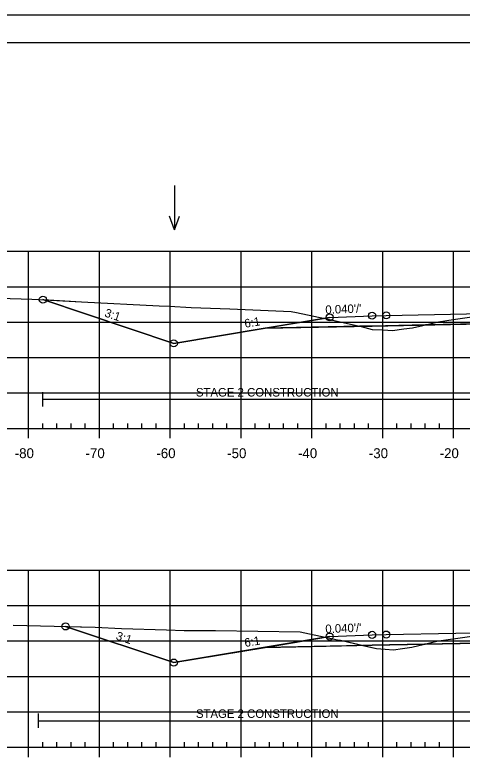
# Model space of a CAD drawing. Extents: x 1365647 to 1367999, y 387113 to 400173.
# Drawn here: x 1365812.2 to 1365875.3, y 396867.5 to 396972.9 of the extents above; entities that cross this region are included whole.
import ezdxf

# ---------------------------------------------------------------- set-up
doc = ezdxf.new("R2010")
doc.units = 0
for name, color, linetype in [('R_Alt Surface', 7, 'Continuous'), ('R_Axis', 7, 'Continuous'), ('R_Axis Annot', 7, 'Continuous'), ('R_Border', 7, 'Continuous'), ('R_Contours', 7, 'Continuous'), ('R_Exist Surface', 7, 'Continuous'), ('R_Fin Surface', 7, 'Continuous'), ('R_Fin Surface Annot', 7, 'Continuous'), ('R_Grid', 7, 'Continuous'), ('R_No Plot', 7, 'Continuous'), ('R_Proposed Const Limits', 7, 'Continuous'), ('R_Water', 7, 'Continuous'), ('R_Water Annot', 7, 'Continuous')]:
    doc.layers.add(name, color=color, linetype=linetype)

msp = doc.modelspace()

# ---------------------------------------------------------------- linework, layer by layer
at = {"layer": 'R_Alt Surface'}
for points in [[(1365847.47, 396928.74), (1365862.59, 396929.04), (1365882.49, 396929.44), (1365882.49, 396930.73), (1365894.09, 396930.96), (1365906.11, 396930.72), (1365906.11, 396929.43), (1365925.59, 396929.04), (1365940.72, 396928.74)], [(1365847.47, 396883.69), (1365862.59, 396883.99), (1365882.49, 396884.39), (1365882.49, 396885.68), (1365894.09, 396885.91), (1365906.09, 396885.67), (1365906.09, 396884.38), (1365925.59, 396883.99), (1365940.72, 396883.69)]]:
    msp.add_lwpolyline(points, dxfattribs=at)
at = {"layer": 'R_Axis'}
for p, q in [((1365816.09, 396914.59), (1365816.09, 396915.29)), ((1365818.09, 396914.59), (1365818.09, 396915.29)), ((1365820.09, 396914.59), (1365820.09, 396915.29)), ((1365822.09, 396914.59), (1365822.09, 396915.29)), ((1365826.09, 396914.59), (1365826.09, 396915.29)), ((1365828.09, 396914.59), (1365828.09, 396915.29)), ((1365830.09, 396914.59), (1365830.09, 396915.29)), ((1365832.09, 396914.59), (1365832.09, 396915.29)), ((1365836.09, 396914.59), (1365836.09, 396915.29)), ((1365838.09, 396914.59), (1365838.09, 396915.29)), ((1365840.09, 396914.59), (1365840.09, 396915.29)), ((1365842.09, 396914.59), (1365842.09, 396915.29)), ((1365846.09, 396914.59), (1365846.09, 396915.29)), ((1365848.09, 396914.59), (1365848.09, 396915.29)), ((1365850.09, 396914.59), (1365850.09, 396915.29)), ((1365852.09, 396914.59), (1365852.09, 396915.29)), ((1365856.09, 396914.59), (1365856.09, 396915.29)), ((1365858.09, 396914.59), (1365858.09, 396915.29)), ((1365860.09, 396914.59), (1365860.09, 396915.29)), ((1365862.09, 396914.59), (1365862.09, 396915.29)), ((1365866.09, 396914.59), (1365866.09, 396915.29)), ((1365868.09, 396914.59), (1365868.09, 396915.29)), ((1365870.09, 396914.59), (1365870.09, 396915.29)), ((1365872.09, 396914.59), (1365872.09, 396915.29)), ((1365749.09, 396914.59), (1366039.09, 396914.59)), ((1365814.09, 396913.19), (1365814.09, 396914.59)), ((1365824.09, 396913.19), (1365824.09, 396914.59)), ((1365834.09, 396913.19), (1365834.09, 396914.59)), ((1365844.09, 396913.19), (1365844.09, 396914.59)), ((1365854.09, 396913.19), (1365854.09, 396914.59)), ((1365864.09, 396913.19), (1365864.09, 396914.59)), ((1365874.09, 396913.19), (1365874.09, 396914.59)), ((1365816.09, 396869.59), (1365816.09, 396870.29)), ((1365818.09, 396869.59), (1365818.09, 396870.29)), ((1365820.09, 396869.59), (1365820.09, 396870.29)), ((1365822.09, 396869.59), (1365822.09, 396870.29)), ((1365826.09, 396869.59), (1365826.09, 396870.29)), ((1365828.09, 396869.59), (1365828.09, 396870.29)), ((1365830.09, 396869.59), (1365830.09, 396870.29)), ((1365832.09, 396869.59), (1365832.09, 396870.29)), ((1365836.09, 396869.59), (1365836.09, 396870.29)), ((1365838.09, 396869.59), (1365838.09, 396870.29)), ((1365840.09, 396869.59), (1365840.09, 396870.29)), ((1365842.09, 396869.59), (1365842.09, 396870.29)), ((1365846.09, 396869.59), (1365846.09, 396870.29)), ((1365848.09, 396869.59), (1365848.09, 396870.29)), ((1365850.09, 396869.59), (1365850.09, 396870.29)), ((1365852.09, 396869.59), (1365852.09, 396870.29)), ((1365856.09, 396869.59), (1365856.09, 396870.29)), ((1365858.09, 396869.59), (1365858.09, 396870.29)), ((1365860.09, 396869.59), (1365860.09, 396870.29)), ((1365862.09, 396869.59), (1365862.09, 396870.29)), ((1365866.09, 396869.59), (1365866.09, 396870.29)), ((1365868.09, 396869.59), (1365868.09, 396870.29)), ((1365870.09, 396869.59), (1365870.09, 396870.29)), ((1365872.09, 396869.59), (1365872.09, 396870.29)), ((1365749.09, 396869.59), (1366039.09, 396869.59)), ((1365814.09, 396868.19), (1365814.09, 396869.59)), ((1365824.09, 396868.19), (1365824.09, 396869.59)), ((1365834.09, 396868.19), (1365834.09, 396869.59)), ((1365844.09, 396868.19), (1365844.09, 396869.59)), ((1365854.09, 396868.19), (1365854.09, 396869.59)), ((1365864.09, 396868.19), (1365864.09, 396869.59)), ((1365874.09, 396868.19), (1365874.09, 396869.59))]:
    msp.add_line(p, q, dxfattribs=at)
at = {"layer": 'R_Border'}
msp.add_line((1365736.09, 396969.05), (1366052.27, 396969.05), dxfattribs=at)
at = {"layer": 'R_Contours'}
for points in [[(1365816.1, 396932.76), (1365821.55, 396932.44), (1365832.52, 396931.91), (1365833.99, 396931.83), (1365837.02, 396931.67), (1365842.51, 396931.46), (1365851.16, 396931.11), (1365851.9, 396930.95), (1365856.82, 396929.91), (1365860.83, 396929.01), (1365847.47, 396928.74), (1365834.59, 396926.59)], [(1365870.14, 396929.19), (1365871.97, 396929.61), (1365874.03, 396929.95), (1365876.34, 396930.29), (1365878.6, 396930.41), (1365880.57, 396930.52), (1365882.49, 396930.62), (1365882.49, 396929.44)], [(1365860.83, 396929.01), (1365861.02, 396928.96), (1365862.58, 396928.54), (1365864.14, 396928.48), (1365865.45, 396928.4), (1365867.09, 396928.63), (1365868.27, 396928.78), (1365869.75, 396929.1), (1365870.14, 396929.19), (1365862.59, 396929.04)], [(1365819.3, 396886.64), (1365823.47, 396886.55), (1365827.22, 396886.36), (1365833.57, 396886.14), (1365836.06, 396886.08), (1365837.25, 396886.08), (1365840.46, 396886.05), (1365852.45, 396885.9), (1365856.64, 396885), (1365857.68, 396884.76), (1365858.11, 396884.68), (1365861.29, 396883.96), (1365847.47, 396883.69), (1365834.59, 396881.54)], [(1365869.98, 396884.14), (1365871.72, 396884.54), (1365871.96, 396884.6), (1365872.03, 396884.61), (1365876.33, 396885.24), (1365880.69, 396885.47), (1365882.49, 396885.57), (1365882.49, 396884.39)], [(1365861.29, 396883.96), (1365863.21, 396883.53), (1365864.43, 396883.42), (1365865.6, 396883.36), (1365866.87, 396883.53), (1365868.19, 396883.72), (1365869.98, 396884.14), (1365862.59, 396883.99)]]:
    msp.add_lwpolyline(points, close=True, dxfattribs=at)
at = {"layer": 'R_Exist Surface'}
for points in [[(1365809.93, 396932.98), (1365814.55, 396932.85), (1365821.55, 396932.44), (1365832.52, 396931.91), (1365833.99, 396931.83), (1365837.02, 396931.67), (1365842.51, 396931.46), (1365851.16, 396931.11), (1365851.9, 396930.95), (1365856.82, 396929.91), (1365861.02, 396928.96), (1365862.58, 396928.54), (1365864.14, 396928.48), (1365865.45, 396928.4), (1365867.09, 396928.63), (1365868.27, 396928.78), (1365869.75, 396929.1), (1365871.97, 396929.61), (1365874.03, 396929.95), (1365876.34, 396930.29)], [(1365811.9, 396886.8), (1365823.47, 396886.55), (1365827.22, 396886.36), (1365833.57, 396886.14), (1365836.06, 396886.08), (1365837.25, 396886.08), (1365840.46, 396886.05), (1365852.45, 396885.9), (1365856.64, 396885), (1365857.68, 396884.76), (1365858.11, 396884.68), (1365863.21, 396883.53), (1365864.43, 396883.42), (1365865.6, 396883.36), (1365866.87, 396883.53), (1365868.19, 396883.72), (1365871.72, 396884.54), (1365871.96, 396884.6), (1365872.03, 396884.61), (1365876.33, 396885.24)]]:
    msp.add_lwpolyline(points, dxfattribs=at)
at = {"layer": 'R_Fin Surface'}
for points in [[(1365816.1, 396932.76), (1365834.59, 396926.59), (1365847.47, 396928.74), (1365856.59, 396930.26), (1365862.59, 396930.5), (1365864.59, 396930.54), (1365894.09, 396931.13), (1365923.59, 396930.54), (1365925.59, 396930.5), (1365931.59, 396930.26), (1365940.72, 396928.74), (1365953.59, 396926.59), (1365960.31, 396924.35), (1365970.14, 396927.63)], [(1365856.59, 396930.26), (1365862.59, 396930.5), (1365864.59, 396930.54), (1365894.09, 396931.13), (1365923.59, 396930.54), (1365925.59, 396930.5), (1365931.59, 396930.26)], [(1365819.3, 396886.64), (1365834.59, 396881.54), (1365847.47, 396883.69), (1365856.59, 396885.21), (1365862.59, 396885.45), (1365864.59, 396885.49), (1365894.09, 396886.08), (1365923.59, 396885.49), (1365925.59, 396885.45), (1365931.59, 396885.21), (1365940.72, 396883.69), (1365953.59, 396881.54), (1365960.46, 396879.25), (1365971.64, 396882.98)], [(1365856.59, 396885.21), (1365862.59, 396885.45), (1365864.59, 396885.49), (1365894.09, 396886.08), (1365923.59, 396885.49), (1365925.59, 396885.45), (1365931.59, 396885.21)]]:
    msp.add_lwpolyline(points, dxfattribs=at)
at = {"layer": 'R_Grid'}
for p, q in [((1365749.09, 396939.59), (1366039.09, 396939.59)), ((1365814.09, 396914.59), (1365814.09, 396939.59)), ((1365824.09, 396914.59), (1365824.09, 396939.59)), ((1365834.09, 396914.59), (1365834.09, 396939.59)), ((1365844.09, 396914.59), (1365844.09, 396939.59)), ((1365854.09, 396914.59), (1365854.09, 396939.59)), ((1365864.09, 396914.59), (1365864.09, 396939.59)), ((1365874.09, 396914.59), (1365874.09, 396939.59)), ((1365749.09, 396934.59), (1366039.09, 396934.59)), ((1365749.09, 396929.59), (1366039.09, 396929.59)), ((1365749.09, 396924.59), (1366039.09, 396924.59)), ((1365749.09, 396919.59), (1366039.09, 396919.59)), ((1365749.09, 396914.59), (1366039.09, 396914.59)), ((1365749.09, 396894.59), (1366039.09, 396894.59)), ((1365814.09, 396869.59), (1365814.09, 396894.59)), ((1365824.09, 396869.59), (1365824.09, 396894.59)), ((1365834.09, 396869.59), (1365834.09, 396894.59)), ((1365844.09, 396869.59), (1365844.09, 396894.59)), ((1365854.09, 396869.59), (1365854.09, 396894.59)), ((1365864.09, 396869.59), (1365864.09, 396894.59)), ((1365874.09, 396869.59), (1365874.09, 396894.59)), ((1365749.09, 396889.59), (1366039.09, 396889.59)), ((1365749.09, 396884.59), (1366039.09, 396884.59)), ((1365749.09, 396879.59), (1366039.09, 396879.59)), ((1365749.09, 396874.59), (1366039.09, 396874.59)), ((1365749.09, 396869.59), (1366039.09, 396869.59))]:
    msp.add_line(p, q, dxfattribs=at)
at = {"layer": 'R_No Plot'}
msp.add_line((1365723.69, 396972.94), (1366057.03, 396972.94), dxfattribs=at)
msp.add_lwpolyline([(1365723.69, 396972.94), (1366057.03, 396972.94), (1366057.03, 396759.61), (1365723.69, 396759.61)], close=True, dxfattribs=at)
for centre in [(1365816.1, 396932.76), (1365816.1, 396932.76), (1365856.59, 396930.26), (1365856.59, 396930.26), (1365856.59, 396930.26), (1365856.59, 396930.26), (1365856.59, 396930.26), (1365862.59, 396930.5), (1365862.59, 396930.5), (1365862.59, 396930.5), (1365862.59, 396930.5), (1365862.59, 396930.5), (1365864.59, 396930.54), (1365864.59, 396930.54), (1365864.59, 396930.54), (1365864.59, 396930.54), (1365864.59, 396930.54), (1365834.59, 396926.59), (1365834.59, 396926.59), (1365834.59, 396926.59), (1365834.59, 396926.59), (1365834.59, 396926.59), (1365819.3, 396886.64), (1365819.3, 396886.64), (1365862.59, 396885.45), (1365862.59, 396885.45), (1365862.59, 396885.45), (1365862.59, 396885.45), (1365862.59, 396885.45), (1365864.59, 396885.49), (1365864.59, 396885.49), (1365864.59, 396885.49), (1365864.59, 396885.49), (1365864.59, 396885.49), (1365856.59, 396885.21), (1365856.59, 396885.21), (1365856.59, 396885.21), (1365856.59, 396885.21), (1365856.59, 396885.21), (1365834.59, 396881.54), (1365834.59, 396881.54), (1365834.59, 396881.54), (1365834.59, 396881.54), (1365834.59, 396881.54)]:
    msp.add_circle(centre, 0.5, dxfattribs=at)
at = {"layer": 'R_Proposed Const Limits'}
for points in [[(1365856.59, 396930.26), (1365834.59, 396926.59), (1365816.1, 396932.76)], [(1365856.59, 396885.21), (1365834.59, 396881.54), (1365819.3, 396886.64)]]:
    msp.add_lwpolyline(points, dxfattribs=at)
at = {"layer": 'R_Water'}
for p, q in [((1365816.1, 396917.7), (1365816.1, 396919.7)), ((1365816.1, 396918.7), (1365882.49, 396918.7)), ((1365815.46, 396872.34), (1365815.46, 396874.34)), ((1365815.46, 396873.34), (1365882.09, 396873.34))]:
    msp.add_line(p, q, dxfattribs=at)
at = {"layer": 'R_Water Annot'}
for p, q in [((1365834.69, 396948.89), (1365834.69, 396942.6)), ((1365834.69, 396942.6), (1365833.99, 396944.53)), ((1365834.69, 396942.6), (1365835.39, 396944.53))]:
    msp.add_line(p, q, dxfattribs=at)

# ---------------------------------------------------------------- texts
at = {"layer": 'R_Axis Annot'}
for s, p in [('-80', (1365812.13, 396910.39)), ('-70', (1365822.13, 396910.39)), ('-60', (1365832.13, 396910.39)), ('-50', (1365842.13, 396910.39)), ('-40', (1365852.13, 396910.39)), ('-30', (1365862.13, 396910.39)), ('-20', (1365872.13, 396910.39))]:
    msp.add_text(s, height=1.4, dxfattribs=at).set_placement(p)
at = {"layer": 'R_Fin Surface Annot'}
for s, rotation, p in [("0.040'/'", 2.2906, (1365856.01, 396930.74)), ('3:1', 341.5651, (1365824.72, 396930.41)), ('6:1', 9.4623, (1365844.66, 396928.78)), ("0.040'/'", 2.2906, (1365856.01, 396885.69)), ('3:1', 341.5651, (1365826.32, 396884.83)), ('6:1', 9.4623, (1365844.66, 396883.73))]:
    msp.add_text(s, height=1.2, rotation=rotation, dxfattribs=at).set_placement(p)
at = {"layer": 'R_Water'}
for p in [(1365837.71, 396919.09), (1365837.71, 396873.73)]:
    msp.add_text('STAGE 2 CONSTRUCTION', height=1.2, dxfattribs=at).set_placement(p)

doc.saveas('drawing.dxf')
